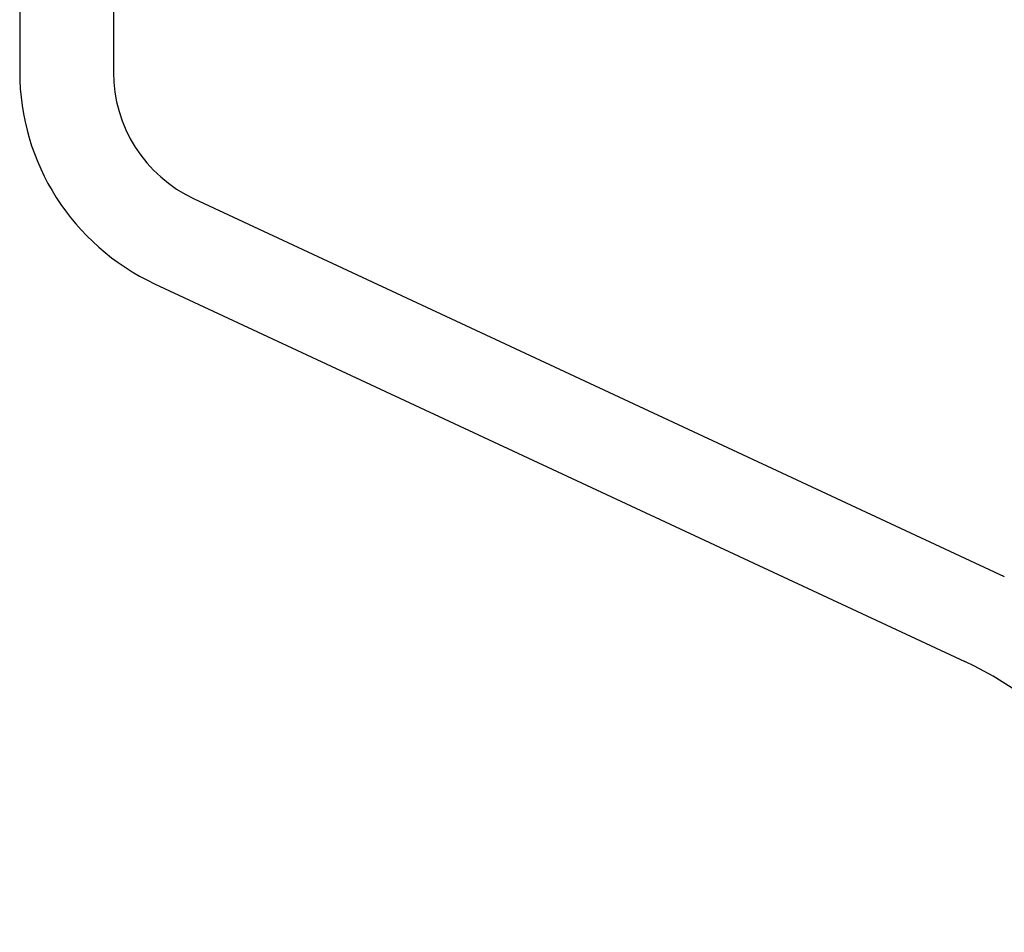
# Model space of a CAD drawing. Extents: x 1529 to 4201, y -422 to 622.
# Tile 392 of 460: x 3575.217 to 3576.268, y 501.18 to 502.154. Entities that reach past the tile are written whole.
import ezdxf

# ---------------------------------------------------------------- set-up
doc = ezdxf.new("R2010")
doc.units = 0
doc.header["$MEASUREMENT"] = 0
doc.layers.add('SPILL-BUCKET', color=1, linetype='CONTINUOUS')

msp = doc.modelspace()

# ---------------------------------------------------------------- linework, layer by layer
at = {"layer": 'SPILL-BUCKET', "color": 1, "linetype": 'Continuous'}
for p, q in [((3575.21735, 502.52501), (3575.21735, 502.09813)), ((3575.31728, 502.52501), (3575.31728, 502.09813)), ((3575.40347, 501.96284), (3576.26775, 501.55982)), ((3575.36124, 501.87227), (3576.22551, 501.46925))]:
    msp.add_line(p, q, dxfattribs=at)
for centre, radius, start, end in [((3575.46656, 502.09813), 0.24921, 180, 245), ((3575.46656, 502.09813), 0.14927, 180, 245), ((3576.06714, 501.12962), 0.37474, 315, 65)]:
    msp.add_arc(centre, radius, start, end, dxfattribs=at)

doc.saveas('drawing.dxf')
